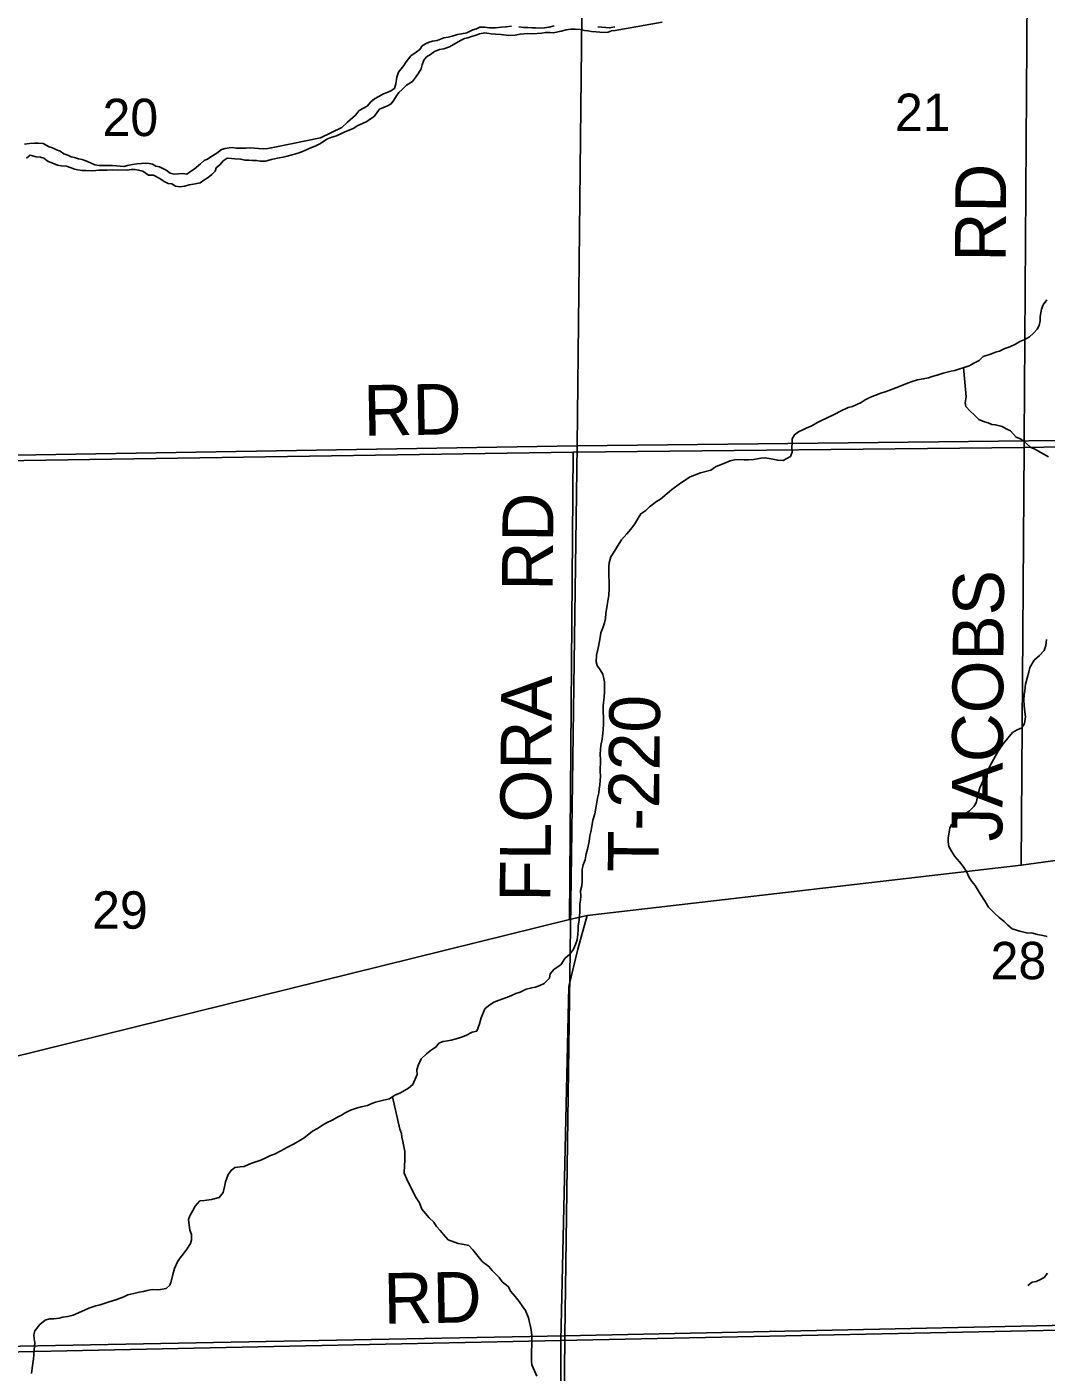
# Model space of a CAD drawing. Extents: x 1588073 to 2013523, y 1090242 to 1357120.
# Drawn here: x 1819310 to 1825334, y 1223082 to 1231039 of the extents above; entities that cross this region are included whole.
import ezdxf

# ---------------------------------------------------------------- set-up
doc = ezdxf.new("R2010")
doc.units = 0
for name, color, linetype in [('GM_X_Minor_River', 7, 'Continuous'), ('GM_X_Section', 7, 'Continuous'), ('GM_X_Section_Text', 7, 'Continuous'), ('GM_X_State_Route', 7, 'Continuous'), ('GM_X_Township_Road', 7, 'Continuous'), ('GM_X_Township_Road_Text', 7, 'Continuous')]:
    doc.layers.add(name, color=color, linetype=linetype)

msp = doc.modelspace()

# ---------------------------------------------------------------- linework, layer by layer
at = {"layer": 'GM_X_Minor_River'}
for points in [[(1820469, 1230248.1), (1820493.2, 1230263.9), (1820519.2, 1230261.7), (1820539.2, 1230259.5), (1820573.3, 1230257.3), (1820599.3, 1230251), (1820621.3, 1230250.8), (1820643.3, 1230248.6), (1820667.3, 1230248.4), (1820689.3, 1230244.2), (1820719.4, 1230246), (1820755.5, 1230255.7), (1820791.6, 1230263.5), (1820823.7, 1230269.2), (1820847.8, 1230275), (1820877.9, 1230282.8), (1820920.1, 1230294.5), (1820942.2, 1230304.3), (1820962.3, 1230312.2), (1820982.4, 1230322.1), (1821014.5, 1230333.8), (1821040.6, 1230347.7), (1821062.8, 1230361.5), (1821082.9, 1230375.4), (1821113, 1230387.2), (1821139.1, 1230395), (1821169.3, 1230408.8), (1821189.4, 1230418.6), (1821215.5, 1230428.5), (1821237.6, 1230438.3), (1821265.8, 1230456.1), (1821293.9, 1230467.9), (1821320, 1230479.8), (1821340.2, 1230495.6), (1821362.3, 1230509.5), (1821394.7, 1230553.4), (1821440.9, 1230573.1), (1821463, 1230584.9), (1821479.2, 1230606.9), (1821495.4, 1230630.8), (1821507.6, 1230650.8), (1821527.7, 1230668.7), (1821554, 1230694.5), (1821588.2, 1230716.3), (1821606.4, 1230740.2), (1821624.6, 1230766.2), (1821640.8, 1230792.1), (1821647, 1230814.1), (1821655.2, 1230842.2), (1821671.4, 1230862.1), (1821695.5, 1230875.9), (1821719.7, 1230893.8), (1821747.8, 1230905.6), (1821773.9, 1230909.4), (1821808, 1230921.1), (1821846.2, 1230942.9), (1821876.4, 1230960.7), (1821896.5, 1230970.6), (1821916.6, 1230974.4), (1821938.6, 1230982.3), (1821964.7, 1230990.1), (1821984.8, 1230997.9), (1822016.9, 1231003.7), (1822054.9, 1230999.3), (1822079, 1230997.1), (1822113, 1230994.9), (1822157, 1230988.5), (1822195.1, 1230990.1), (1822225.2, 1230995.9), (1822269.3, 1230999.6), (1822297.3, 1230999.3), (1822353.4, 1231002.9), (1822375.5, 1231006.7), (1822403.5, 1231006.5), (1822423.5, 1231004.3), (1822447.6, 1231010.1), (1822467.7, 1231014), (1822497.8, 1231021.7), (1822525.9, 1231025.5), (1822549.9, 1231025.3), (1822579.9, 1231023.1), (1822605.9, 1231018.8), (1822626, 1231016.7), (1822648, 1231012.5), (1822674, 1231010.2), (1822696, 1231008.1), (1822718, 1231005.9), (1822746.1, 1231007.6), (1822766.2, 1231015.5), (1822786.2, 1231017.3), (1822808.3, 1231021.2), (1823065, 1231067.2)], [(1821944.9, 1231022.3), (1821910.8, 1231004.6), (1821878.7, 1230998.8), (1821854.6, 1230995), (1821824.5, 1230985.2), (1821800.4, 1230979.4), (1821774.3, 1230975.6), (1821734.2, 1230959.9), (1821708.1, 1230954.1), (1821688, 1230948.2), (1821665.9, 1230938.4), (1821645.8, 1230926.5), (1821631.6, 1230906.6), (1821611.5, 1230890.7), (1821579.3, 1230868.9), (1821551, 1230833), (1821538.8, 1230811), (1821506.4, 1230771.2), (1821496.2, 1230741.2), (1821489.9, 1230703.1), (1821481.7, 1230675.1), (1821461.6, 1230661.2), (1821439.5, 1230651.3), (1821417.4, 1230643.5), (1821385.2, 1230625.7), (1821365.1, 1230613.8), (1821342.9, 1230596), (1821320.7, 1230570.1), (1821274.4, 1230544.4), (1821252.2, 1230516.4), (1821205.8, 1230476.7), (1821172.3, 1230443.7)], [(1822173.5, 1231044.5), (1822141.4, 1231038.8), (1822115.3, 1231037), (1822079.2, 1231033.3), (1822045.2, 1231033.6), (1822017.2, 1231037.8), (1821987.1, 1231038), (1821967, 1231028.2), (1821944.9, 1231022.3)], [(1822425.9, 1231046.4), (1822397.8, 1231038.6), (1822369.7, 1231034.8), (1822339.6, 1231031.1), (1822315.6, 1231033.3), (1822295.6, 1231033.5), (1822271.5, 1231035.7), (1822245.5, 1231035.9), (1822217.5, 1231040.1)], [(1822784.4, 1231039.4), (1822752.3, 1231033.7), (1822732.2, 1231035.8), (1822684.2, 1231040.2)], [(1821044.4, 1230383.9), (1820774.9, 1230328.4), (1820754, 1230324), (1820734, 1230320.1), (1820705.9, 1230318.3), (1820677.9, 1230320.6), (1820655.9, 1230322.8), (1820631.8, 1230325), (1820603.8, 1230321.2), (1820547.7, 1230321.7), (1820525.7, 1230325.9), (1820505.6, 1230324), (1820481.6, 1230320.2), (1820459.5, 1230314.4), (1820433.3, 1230292.5), (1820397.1, 1230270.8), (1820377, 1230256.9), (1820356.9, 1230249), (1820336.7, 1230229.1), (1820298.4, 1230197.3), (1820276.3, 1230183.5), (1820256.1, 1230167.6), (1820230.1, 1230171.8), (1820206.1, 1230170), (1820180, 1230168.2), (1820156, 1230174.5), (1820132.1, 1230192.7), (1820094.2, 1230211.1), (1820072.2, 1230215.3), (1820052.2, 1230227.5), (1820032.2, 1230231.7), (1820010.2, 1230233.9), (1819988.2, 1230232), (1819960.1, 1230230.3), (1819934, 1230224.5), (1819903.9, 1230218.7), (1819881.9, 1230212.9), (1819861.9, 1230215), (1819839.8, 1230217.2), (1819813.8, 1230219.4), (1819763.7, 1230219.9), (1819737.7, 1230220.1), (1819711.7, 1230224.3), (1819685.7, 1230234.6), (1819657.8, 1230246.8), (1819635.8, 1230255.1), (1819615.8, 1230259.2), (1819591.8, 1230267.5), (1819571.8, 1230271.6), (1819551.8, 1230279.8), (1819527.9, 1230288.1), (1819506, 1230304.3), (1819484, 1230312.5), (1819462, 1230324.7)], [(1821172.3, 1230443.7), (1821044.4, 1230383.9)], [(1819462, 1230324.7), (1819442.1, 1230330.9), (1819406.1, 1230349.3), (1819376.1, 1230351.5), (1819356.1, 1230351.7), (1819326, 1230349.9), (1819295.9, 1230346.2)], [(1819307.4, 1230263.8), (1819329.5, 1230279.7), (1819365.5, 1230271.3), (1819389.5, 1230269.1), (1819409.5, 1230263), (1819435.4, 1230242.7), (1819457.4, 1230234.5), (1819491.3, 1230222.1), (1819513.3, 1230217.9), (1819543.4, 1230215.7), (1819571.3, 1230205.4), (1819591.3, 1230197.2), (1819611.3, 1230193.1), (1819637.3, 1230190.8), (1819657.4, 1230190.7), (1819699.4, 1230188.3), (1819735.5, 1230192), (1819783.6, 1230191.6), (1819815.6, 1230193.3), (1819901.8, 1230192.6), (1819925.8, 1230196.4), (1819947.9, 1230196.3), (1819969.9, 1230192.1), (1819995.9, 1230185.8), (1820027.7, 1230161.5), (1820057.8, 1230163.2), (1820095.7, 1230142.9), (1820121.6, 1230124.6), (1820145.5, 1230112.3), (1820165.6, 1230110.2), (1820187.5, 1230097.9), (1820213.5, 1230093.7), (1820243.6, 1230097.5), (1820269.7, 1230105.3), (1820293.8, 1230109.1), (1820333.9, 1230116.8), (1820356, 1230132.6), (1820382.2, 1230148.5), (1820402.3, 1230166.4), (1820422.5, 1230186.3), (1820428.7, 1230206.3), (1820452.9, 1230226.1), (1820469, 1230248.1)], [(1825338.8, 1229424.6), (1825316.4, 1229394.8), (1825306.1, 1229368.9), (1825299.6, 1229326.8), (1825299.3, 1229300.8), (1825293, 1229272.8), (1825280.7, 1229250.9), (1825260.4, 1229227.1), (1825236.1, 1229205.3), (1825207.9, 1229189.5), (1825179.7, 1229177.8), (1825153.5, 1229162.1), (1825119.3, 1229146.4), (1825091.1, 1229136.7), (1825058.9, 1229121), (1825034.8, 1229115.2), (1825010.7, 1229105.5), (1824962.4, 1229089.9), (1824938.1, 1229066.1), (1824907.9, 1229050.4), (1824879.7, 1229034.7), (1824795.2, 1229007.6), (1824773.2, 1229003.8), (1824724.9, 1228990.3), (1824690.8, 1228978.6), (1824660.6, 1228970.9), (1824638.5, 1228963.1), (1824608.4, 1228957.4), (1824574.3, 1228951.8), (1824536.1, 1228940.2), (1824505.9, 1228928.5), (1824471.7, 1228914.8), (1824445.6, 1228905.1), (1824405.3, 1228889.5), (1824383.2, 1228881.7), (1824357.1, 1228871.9), (1824322.8, 1228858.3), (1824296.7, 1228848.5), (1824264.5, 1228832.8), (1824240.3, 1228817.1), (1824189.9, 1228793.6), (1824163.8, 1228787.8), (1824119.5, 1228766.2), (1824085.2, 1228748.6), (1824040.9, 1228727), (1824002.7, 1228709.4), (1823978.5, 1228697.6), (1823946.2, 1228677.9), (1823920.1, 1228668.2), (1823895.9, 1228656.4), (1823869.8, 1228644.6), (1823847.5, 1228626.9), (1823833.2, 1228603), (1823833, 1228580.9), (1823830.6, 1228548.9), (1823832.3, 1228524.8), (1823824, 1228498.8), (1823779.7, 1228475.2), (1823747.7, 1228475.6), (1823709.7, 1228484), (1823671.7, 1228490.4), (1823649.7, 1228488.7), (1823605.5, 1228481.1), (1823575.4, 1228479.4), (1823549.4, 1228477.7), (1823521.4, 1228480), (1823493.3, 1228478.3), (1823467.2, 1228472.6), (1823429, 1228457), (1823402.8, 1228447.2), (1823380.7, 1228437.4), (1823352.4, 1228417.7), (1823292.2, 1228402.3), (1823229.8, 1228378.9), (1823173.3, 1228341.4), (1823120.8, 1228301.9), (1823054, 1228246.5), (1823031.8, 1228232.7), (1822989.4, 1228201.1), (1822969.1, 1228179.3), (1822938.9, 1228159.6), (1822922.6, 1228133.7), (1822904.1, 1228099.8), (1822879.7, 1228068)], [(1824845.9, 1229023.8), (1824861.5, 1228850.5), (1824855.2, 1228816.5), (1824858.9, 1228794.4), (1824884.6, 1228766.1), (1824908.4, 1228743.8), (1824936.1, 1228717.4), (1824970, 1228703), (1824992, 1228696.8), (1825013.9, 1228688.5), (1825035.9, 1228686.3), (1825073.9, 1228675.8), (1825097.7, 1228661.6), (1825123.6, 1228649.2), (1825157.3, 1228612.8), (1825183.2, 1228602.5), (1825205, 1228586.2), (1825242.7, 1228553.8), (1825270.6, 1228539.4), (1825302.4, 1228521.1), (1825348.2, 1228496.5)], [(1822879.7, 1228068), (1822855.4, 1228040.2), (1822824.9, 1228004.4), (1822800.5, 1227968.6), (1822782.1, 1227938.7), (1822761.7, 1227904.9), (1822751.3, 1227868.9), (1822749, 1227846.9), (1822748.7, 1227816.8), (1822750.4, 1227786.8), (1822752.1, 1227762.7), (1822751.5, 1227714.6), (1822749.1, 1227678.5), (1822740.4, 1227618.5), (1822731.9, 1227570.5), (1822729.5, 1227540.4), (1822723.2, 1227514.4), (1822714.9, 1227484.5), (1822702.5, 1227454.5), (1822698.2, 1227428.5), (1822687.6, 1227374.5), (1822677, 1227322.5), (1822674.5, 1227284.5), (1822680.3, 1227262.4), (1822698, 1227236.1), (1822713.7, 1227209.9), (1822723.2, 1227165.7), (1822723, 1227143.6), (1822724.6, 1227107.5), (1822722.2, 1227075.5), (1822717.9, 1227043.5), (1822715.6, 1227021.4), (1822715.3, 1226991.4), (1822718.8, 1226951.3), (1822718.4, 1226915.2), (1822716, 1226883.1), (1822713.8, 1226861.1), (1822709.4, 1226827.1), (1822702.9, 1226789.1), (1822700.7, 1226765.1), (1822698.3, 1226737), (1822700, 1226704.9), (1822699.2, 1226632.8), (1822700.9, 1226608.7), (1822698.6, 1226580.7), (1822696.3, 1226556.6), (1822692, 1226530.6), (1822689.7, 1226508.6), (1822683.3, 1226476.6), (1822679.1, 1226454.6), (1822674.8, 1226430.6), (1822666.3, 1226384.6), (1822655.8, 1226346.6), (1822649.4, 1226310.6), (1822643, 1226278.6), (1822636.8, 1226254.6), (1822632.4, 1226220.6), (1822623.9, 1226176.6), (1822615.5, 1226148.6), (1822609.1, 1226112.6), (1822598.7, 1226082.6), (1822592.4, 1226054.7), (1822591.6, 1225984.5), (1822589.3, 1225958.5), (1822583, 1225928.5), (1822584.6, 1225898.4), (1822582.3, 1225874.4), (1822578.1, 1225850.4), (1822577.5, 1225802.3), (1822575.3, 1225780.2), (1822575, 1225758.2), (1822568.6, 1225720.2), (1822568.3, 1225696.1), (1822566, 1225672.1), (1822561.7, 1225640.1), (1822553.3, 1225612.1), (1822541, 1225584.2), (1822518.6, 1225554.3), (1822490.3, 1225528.6), (1822465.8, 1225490.8), (1822425.5, 1225465.1), (1822403.1, 1225437.3), (1822398.8, 1225413.3), (1822366.4, 1225381.6), (1822342.3, 1225369.8), (1822316.1, 1225360.1), (1822294, 1225356.3), (1822261.9, 1225346.6), (1822225.6, 1225329), (1822199.5, 1225321.3), (1822173.3, 1225309.5), (1822151.2, 1225299.7), (1822123, 1225290), (1822100.9, 1225282.2), (1822070.7, 1225270.5), (1822038.4, 1225248.8), (1822016.2, 1225231), (1821995.6, 1225177.1), (1821985.2, 1225143.2), (1821968.6, 1225099.2), (1821942.5, 1225093.5)], [(1825335.9, 1227416.3), (1825333.5, 1227380.2), (1825323.1, 1227350.3), (1825294.8, 1227320.5), (1825264.4, 1227292.8), (1825237.9, 1227251), (1825231.6, 1227223), (1825212.7, 1227151), (1825208.3, 1227115), (1825204, 1227089), (1825203.6, 1227056.9), (1825205.3, 1227024.8), (1825207, 1227002.8), (1825212.5, 1226958.6), (1825206.1, 1226918.6), (1825191.7, 1226892.7), (1825163.6, 1226881), (1825135.3, 1226865.2), (1825108.9, 1226831.4), (1825080.5, 1226797.7), (1825050, 1226755.9), (1825023.4, 1226706.1), (1825011.1, 1226684.2), (1824996.7, 1226654.2), (1824972.2, 1226606.4), (1824961.9, 1226582.5), (1824943.3, 1226538.6), (1824932.9, 1226502.6), (1824920.3, 1226450.6), (1824908, 1226428.7), (1824881.7, 1226402.9), (1824857.5, 1226387.2), (1824827.3, 1226375.4), (1824796.9, 1226341.7), (1824774.6, 1226321.9), (1824764.4, 1226300), (1824755.7, 1226241.9), (1824755.4, 1226219.9), (1824759.1, 1226191.8), (1824774.8, 1226163.6), (1824794.5, 1226131.3), (1824822.2, 1226100.9), (1824843.9, 1226072.6), (1824863.6, 1226044.3), (1824879.2, 1226008.1)], [(1824879.2, 1226008.1), (1824895, 1225983.9), (1824914.7, 1225961.6), (1824944.2, 1225911.2), (1824973.7, 1225866.8), (1824993.4, 1225832.5), (1825029, 1225798), (1825056.8, 1225771.7), (1825086.5, 1225747.3), (1825108.3, 1225727), (1825134.1, 1225704.7), (1825178, 1225690.2), (1825226, 1225679.7), (1825248, 1225681.4), (1825284, 1225671), (1825315.9, 1225664.7), (1825339.9, 1225658.4)], [(1821942.5, 1225093.5), (1821904.2, 1225073.9), (1821878.1, 1225064.1), (1821848, 1225054.4), (1821817.8, 1225046.7), (1821795.7, 1225041), (1821769.6, 1225037.2), (1821745.5, 1225027.5), (1821729.2, 1225005.6), (1821701, 1224987.9), (1821672.7, 1224964.1), (1821640.3, 1224936.4), (1821621.8, 1224896.5), (1821615.5, 1224870.5), (1821617.2, 1224842.4), (1821590.5, 1224784.6), (1821566.2, 1224762.8), (1821517.8, 1224735.3), (1821485.6, 1224719.6), (1821453.3, 1224697.9), (1821409.1, 1224688.3), (1821371, 1224678.7), (1821348.9, 1224670.9), (1821322.7, 1224659.2), (1821286.5, 1224651.6), (1821258.4, 1224643.8), (1821222.2, 1224632.2), (1821196, 1224618.5), (1821169.8, 1224602.7), (1821141.6, 1224589), (1821117.4, 1224575.2), (1821077.1, 1224555.6), (1821050.9, 1224539.8), (1821026.7, 1224524.1), (1820998.5, 1224508.3), (1820976.3, 1224490.5), (1820948, 1224468.8), (1820913.7, 1224447.1), (1820881.4, 1224429.4), (1820847.2, 1224411.7), (1820819, 1224396), (1820772.6, 1224372.4), (1820750.5, 1224362.7), (1820722.3, 1224348.9), (1820692.1, 1224335.2), (1820645.8, 1224319.7), (1820623.7, 1224311.9), (1820593.5, 1224298.2), (1820569.5, 1224296.5), (1820539.4, 1224292.8), (1820517.1, 1224275), (1820498.8, 1224251.1), (1820484.3, 1224207.2), (1820478, 1224179.2), (1820469.6, 1224145.2), (1820447.2, 1224115.4), (1820401, 1224103.8), (1820358.9, 1224098.3), (1820332.8, 1224094.6), (1820304.4, 1224064.8), (1820290.1, 1224038.9), (1820273.7, 1224007), (1820265.5, 1223985), (1820269.1, 1223950.9), (1820272.8, 1223922.8), (1820282.5, 1223896.7), (1820282.1, 1223864.6), (1820275.9, 1223842.6), (1820255.5, 1223808.8), (1820233.1, 1223780.9), (1820214.8, 1223759.1), (1820200.5, 1223735.2), (1820182.1, 1223695.3), (1820171.6, 1223659.3), (1820163.2, 1223619.3), (1820154.9, 1223597.4), (1820132.6, 1223577.6), (1820088.5, 1223570), (1820050.4, 1223570.4), (1820020.3, 1223564.7), (1819998.2, 1223559), (1819974.2, 1223555.2), (1819942, 1223547.5), (1819905.9, 1223539.9), (1819883.7, 1223528.1), (1819835.4, 1223510.6), (1819795.3, 1223499), (1819767.1, 1223487.3), (1819743, 1223479.5), (1819716.9, 1223473.8), (1819676.6, 1223460.2), (1819632.4, 1223440.6), (1819584, 1223419.1), (1819551.9, 1223411.4), (1819521.8, 1223407.7), (1819499.7, 1223402), (1819469.6, 1223398.3), (1819443.6, 1223396.6), (1819417.4, 1223388.8), (1819387.1, 1223363.1), (1819356.7, 1223327.3)], [(1821471.1, 1224709.8), (1821513.4, 1224518.8), (1821523.1, 1224494.7), (1821526.9, 1224472.6), (1821532.6, 1224446.5), (1821538.2, 1224416.4), (1821543.9, 1224388.2), (1821543.3, 1224332.1), (1821541, 1224306.1), (1821540.5, 1224260), (1821554.1, 1224227.8), (1821607, 1224119), (1821630.6, 1224084.6), (1821644.2, 1224046.4), (1821687.7, 1223995.8), (1821715.4, 1223969.5), (1821731.1, 1223943.3), (1821752.9, 1223921), (1821772.7, 1223896.7), (1821800.3, 1223864.3), (1821858.2, 1223843.7), (1821884.2, 1223839.4), (1821922.1, 1223831), (1821945.9, 1223804.7), (1822001.2, 1223735.9), (1822040.9, 1223707.4), (1822060.6, 1223683.2), (1822102.2, 1223642.6), (1822120, 1223616.4), (1822153.7, 1223588), (1822169.4, 1223559.7), (1822195.1, 1223529.4), (1822218.8, 1223499.1), (1822240.5, 1223468.8), (1822256.2, 1223446.6), (1822273.8, 1223404.3), (1822281.5, 1223376.1), (1822287.2, 1223352), (1822291, 1223329.9), (1822294.7, 1223301.8), (1822294, 1223243.7), (1822291.5, 1223203.6), (1822293.2, 1223177.6), (1822292.9, 1223149.5), (1822294.6, 1223125.4), (1822310.3, 1223089.2), (1822323.9, 1223059)], [(1825343.2, 1223668), (1825322.9, 1223642.2), (1825296.7, 1223628.4), (1825274.6, 1223618.6), (1825252.5, 1223614.9), (1825226.2, 1223595.1)], [(1819356.7, 1223327.3), (1819350.4, 1223303.3), (1819352.1, 1223279.3), (1819355.8, 1223255.2), (1819353.4, 1223215.1), (1819351, 1223185.1), (1819348.8, 1223161.1), (1819340.1, 1223105), (1819337.8, 1223075)]]:
    msp.add_lwpolyline(points, dxfattribs=at)
at = {"layer": 'GM_X_Section'}
for points in [[(1822620.3, 1233829.4), (1827930, 1233898.3), (1827899.7, 1228619.7), (1822562.1, 1228560.6)], [(1817336.3, 1233708.2), (1822620.3, 1233829.4), (1822562.1, 1228560.6), (1817226.4, 1228473.5)], [(1827899.7, 1228619.7), (1827787.4, 1223409.2), (1822489.5, 1223297.9), (1822562.1, 1228560.6)], [(1822562.1, 1228560.6), (1822489.5, 1223297.9), (1817193.8, 1223196.6), (1817226.4, 1228473.5)], [(1827787.4, 1223409.2), (1827704.4, 1218090.5), (1827502.3, 1218087.8), (1822442.8, 1218013.1), (1822489.5, 1223297.9)], [(1822489.5, 1223297.9), (1822442.8, 1218013.1), (1822250.6, 1218004.3), (1817118.9, 1217888), (1817193.8, 1223196.6)]]:
    msp.add_lwpolyline(points, close=True, dxfattribs=at)
at = {"layer": 'GM_X_State_Route'}
msp.add_lwpolyline([(1816296.7, 1224288), (1816316.9, 1224291.5), (1817169.3, 1224436.5), (1822516.9, 1225760.4), (1822621.7, 1225783.2), (1825187, 1226081.6), (1826951, 1226321.1), (1827701.4, 1226417.4)], dxfattribs=at)
at = {"layer": 'GM_X_Township_Road'}
for points in [[(1825204.2, 1228604.4), (1825222.2, 1231233.3)], [(1817213.5, 1228442.1), (1822539.1, 1228523.1), (1825203.8, 1228550.8), (1827886.1, 1228597.8)], [(1825187, 1226081.6), (1825203.8, 1228550.8), (1825204.2, 1228604.4)], [(1822516.9, 1225760.4), (1822539.1, 1228523.1)], [(1822466.8, 1223269.1), (1822466.8, 1223269.1), (1822512.4, 1225362.4), (1822566.1, 1225584.2), (1822621.7, 1225783.2)], [(1825126.7, 1223324.8), (1825126.8, 1223324.8), (1827786.7, 1223380.4)], [(1822466.8, 1223269.1), (1825126.7, 1223324.8)], [(1817186.8, 1223159.3), (1822466.8, 1223269.1)], [(1822453.9, 1217980.2), (1822466.8, 1223269.1)]]:
    msp.add_lwpolyline(points, dxfattribs=at)

# ---------------------------------------------------------------- texts
at = {"layer": 'GM_X_Section_Text'}
for s, p in [('20', (1819757, 1230393.5)), ('21', (1824440.8, 1230423.7)), ('29', (1819695.4, 1225705.3)), ('28', (1825006.2, 1225406.1))]:
    msp.add_text(s, height=221, rotation=0.00001, dxfattribs=at).set_placement(p)
at = {"layer": 'GM_X_Township_Road_Text'}
for s, rotation, p in [('RD', 89.66609, (1825095, 1229649.8)), ('RD', 0.98721, (1821301.6, 1228620.3)), ('RD', 89.50633, (1822417.6, 1227703.6)), ('JACOBS', 89.62985, (1825075.1, 1226220.6)), ('FLORA', 89.58048, (1822404.3, 1225864.3)), ('T-220', 89.43859, (1823043.1, 1226038.7)), ('RD', 0.98815, (1821420.3, 1223367.7))]:
    msp.add_text(s, height=300, rotation=rotation, dxfattribs=at).set_placement(p)

doc.saveas('drawing.dxf')
